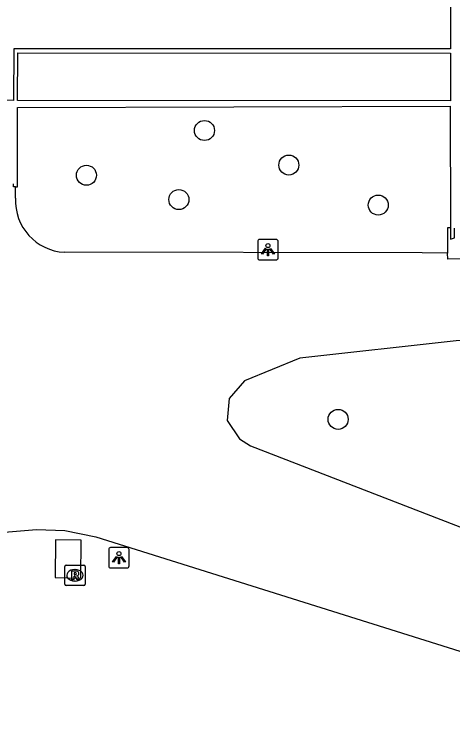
# Model space of a CAD drawing. Extents: x 161477 to 163040, y 383680 to 384868.
# Drawn here: x 161752.7 to 161774.07, y 384254.37 to 384289.83 of the extents above; entities that cross this region are included whole.
import ezdxf

# ---------------------------------------------------------------- set-up
doc = ezdxf.new("R2010")
doc.units = 0
for name, color, linetype in [('IMGEO_Boom', 7, 'Continuous'), ('IMGEO_Lichtpunt', 7, 'Continuous'), ('IMGEO_Muur', 7, 'Continuous'), ('IMGEO_Rijbaan_lokaal_gesloten', 7, 'Continuous'), ('IMGEO_Rioolput', 7, 'Continuous'), ('IMGEO_Voetpad_gesloten', 7, 'Continuous'), ('IMGEO_Voetpad_open', 7, 'Continuous')]:
    doc.layers.add(name, color=color, linetype=linetype)

msp = doc.modelspace()

# ---------------------------------------------------------------- linework, layer by layer
at = {"layer": 'IMGEO_Boom'}
for centre in [(161761.968, 384284.166), (161766.087, 384282.479), (161756.209, 384281.979), (161760.72, 384280.791), (161770.45, 384280.524), (161768.491, 384270.055)]:
    msp.add_circle(centre, 0.489, dxfattribs=at)
at = {"layer": 'IMGEO_Lichtpunt'}
for p, q in [((161764.569, 384278.746), (161764.569, 384277.939)), ((161764.569, 384278.746), (161764.569, 384277.939)), ((161765.471, 384278.841), (161764.663, 384278.841)), ((161765.471, 384278.841), (161764.663, 384278.841)), ((161765.565, 384277.939), (161765.565, 384278.746)), ((161765.565, 384277.939), (161765.565, 384278.746)), ((161764.663, 384277.845), (161765.471, 384277.845)), ((161764.663, 384277.845), (161765.471, 384277.845)), ((161757.297, 384263.698), (161757.297, 384262.891)), ((161757.297, 384263.698), (161757.297, 384262.891)), ((161758.199, 384263.793), (161757.391, 384263.793)), ((161758.199, 384263.793), (161757.391, 384263.793)), ((161758.293, 384262.891), (161758.293, 384263.698)), ((161758.293, 384262.891), (161758.293, 384263.698)), ((161757.391, 384262.797), (161758.199, 384262.797)), ((161757.391, 384262.797), (161758.199, 384262.797))]:
    msp.add_line(p, q, dxfattribs=at)
for points in [[(161764.943, 384278.41), (161764.982, 384278.382), (161764.794, 384278.12), (161764.756, 384278.147), (161764.943, 384278.41)], [(161765.045, 384278.362), (161765.092, 384278.362), (161765.092, 384278.04), (161765.045, 384278.04), (161765.045, 384278.362)], [(161765.155, 384278.382), (161765.193, 384278.409), (161765.38, 384278.147), (161765.341, 384278.119), (161765.155, 384278.382)], [(161757.671, 384263.362), (161757.71, 384263.334), (161757.522, 384263.072), (161757.484, 384263.099), (161757.671, 384263.362)], [(161757.773, 384263.314), (161757.82, 384263.314), (161757.82, 384262.992), (161757.773, 384262.992), (161757.773, 384263.314)], [(161757.883, 384263.334), (161757.921, 384263.361), (161758.108, 384263.099), (161758.069, 384263.071), (161757.883, 384263.334)]]:
    msp.add_lwpolyline(points, dxfattribs=at)
for centre in [(161765.068, 384278.544), (161757.796, 384263.496)]:
    msp.add_circle(centre, 0.0994, dxfattribs=at)
for centre, start, end in [((161764.663, 384278.746), 90, 180), ((161764.663, 384278.746), 90, 180), ((161765.471, 384278.746), 0, 90), ((161765.471, 384278.746), 0, 90), ((161764.663, 384277.939), 180, 270), ((161764.663, 384277.939), 180, 270), ((161765.471, 384277.939), 270, 0), ((161765.471, 384277.939), 270, 360), ((161757.391, 384263.698), 90, 180), ((161757.391, 384263.698), 90, 180), ((161758.199, 384263.698), 0, 90), ((161758.199, 384263.698), 0, 90), ((161757.391, 384262.891), 180, 270), ((161757.391, 384262.891), 180, 270), ((161758.199, 384262.891), 270, 0), ((161758.199, 384262.891), 270, 360)]:
    msp.add_arc(centre, 0.0946, start, end, dxfattribs=at)
at = {"layer": 'IMGEO_Muur'}
for points in [[(161773.969, 384298.113), (161773.972, 384288.153), (161752.661, 384288.163), (161752.656, 384285.632), (161747.535, 384285.643), (161747.542, 384288.157), (161742.072, 384288.161), (161742.065, 384285.641), (161736.941, 384285.639), (161736.941, 384288.16), (161716.338, 384288.178)], [(161752.851, 384285.631), (161752.855, 384287.966), (161773.972, 384287.941), (161773.973, 384285.607), (161752.851, 384285.631)], [(161752.745, 384281.419), (161752.845, 384281.421), (161752.851, 384285.287), (161773.963, 384285.353), (161773.975, 384279.41)], [(161752.745, 384281.419), (161752.652, 384281.419), (161752.649, 384281.557)], [(161773.975, 384279.41), (161773.975, 384278.852), (161774.17, 384278.92), (161774.17, 384279.4)]]:
    msp.add_lwpolyline(points, dxfattribs=at)
at = {"layer": 'IMGEO_Rijbaan_lokaal_gesloten'}
for points in [[(161752.75, 384280.856), (161752.745, 384281.419)], [(161773.834, 384278.174), (161772.597, 384278.191), (161755.141, 384278.215)], [(161779.027, 384277.89), (161773.842, 384277.884), (161773.834, 384278.174)], [(161782.503, 384271.945), (161780.732, 384273.163), (161779.071, 384273.872), (161776.902, 384273.983), (161774.246, 384273.894), (161766.619, 384273.047), (161763.919, 384271.94), (161763.172, 384271.08), (161763.084, 384269.991), (161763.678, 384269.106), (161764.219, 384268.769), (161791.585, 384258.163), (161792.533, 384259.37), (161792.497, 384260.722), (161782.503, 384271.945)], [(161752.018, 384264.53), (161753.768, 384264.668), (161755.148, 384264.617), (161756.674, 384264.323), (161798.102, 384251.287)]]:
    msp.add_lwpolyline(points, dxfattribs=at)
msp.add_arc((161755.27, 384280.735), 2.523, 177.2411, 267.0704, dxfattribs=at)
at = {"layer": 'IMGEO_Rioolput'}
for p, q in [((161755.223, 384262.937), (161756.075, 384262.937)), ((161755.148, 384262.011), (161755.148, 384262.863)), ((161755.636, 384262.717), (161755.661, 384262.717)), ((161756.149, 384262.863), (161756.149, 384262.011)), ((161756.075, 384261.937), (161755.223, 384261.937)), ((161755.659, 384262.157), (161755.634, 384262.157))]:
    msp.add_line(p, q, dxfattribs=at)
for points in [[(161755.223, 384262.937), (161756.075, 384262.937)], [(161755.148, 384262.011), (161755.148, 384262.863)], [(161755.737, 384262.635), (161755.485, 384262.637), (161755.485, 384262.237)], [(161755.663, 384262.556), (161755.609, 384262.556), (161755.609, 384262.475)], [(161756.149, 384262.863), (161756.149, 384262.011)], [(161755.485, 384262.237), (161755.609, 384262.237), (161755.609, 384262.399), (161755.62, 384262.399)], [(161755.609, 384262.475), (161755.661, 384262.475)], [(161755.667, 384262.37), (161755.738, 384262.237), (161755.878, 384262.237), (161755.813, 384262.363)], [(161756.075, 384261.937), (161755.223, 384261.937)]]:
    msp.add_lwpolyline(points, dxfattribs=at)
for centre, radius, start, end in [((161755.225, 384262.861), 0.0765, 91.552, 178.448), ((161755.225, 384262.861), 0.0765, 91.552, 178.448), ((161756.073, 384262.861), 0.0765, 1.552, 88.448), ((161756.073, 384262.861), 0.0765, 1.552, 88.448), ((161755.669, 384262.46), 0.0964, 77.0061, 93.1865), ((161755.683, 384262.517), 0.0378, 276.6634, 79.6772), ((161755.736, 384262.525), 0.109, 350.3612, 89.416), ((161755.619, 384262.346), 0.0533, 26.0293, 88.6989), ((161755.645, 384262.664), 0.19, 274.7715, 282.9687), ((161755.734, 384262.525), 0.112, 277.5842, 350.9817), ((161755.718, 384262.31), 0.108, 29.5134, 73.7905), ((161755.225, 384262.013), 0.0765, 181.552, 268.448), ((161755.225, 384262.013), 0.0765, 181.552, 268.448), ((161756.073, 384262.013), 0.0765, 271.552, 358.448), ((161756.073, 384262.013), 0.0765, 271.552, 358.448)]:
    msp.add_arc(centre, radius, start, end, dxfattribs=at)
for centre, major_axis, ratio, start_param, end_param in [((161755.635, 384262.437), (-0.387, 0.002), 0.722429, 4.712389, 7.853982), ((161755.66, 384262.437), (-0.39, 0.002), 0.717154, 1.570796, 4.712389)]:
    msp.add_ellipse(centre, major_axis=major_axis, ratio=ratio, start_param=start_param, end_param=end_param, dxfattribs=at)
at = {"layer": 'IMGEO_Voetpad_gesloten'}
msp.add_lwpolyline([(161755.957, 384264.148), (161754.707, 384264.168), (161754.678, 384262.321), (161755.928, 384262.301), (161755.957, 384264.148)], dxfattribs=at)
at = {"layer": 'IMGEO_Voetpad_open'}
msp.add_lwpolyline([(161773.975, 384279.41), (161773.828, 384279.409), (161773.834, 384278.174)], dxfattribs=at)

doc.saveas('drawing.dxf')
